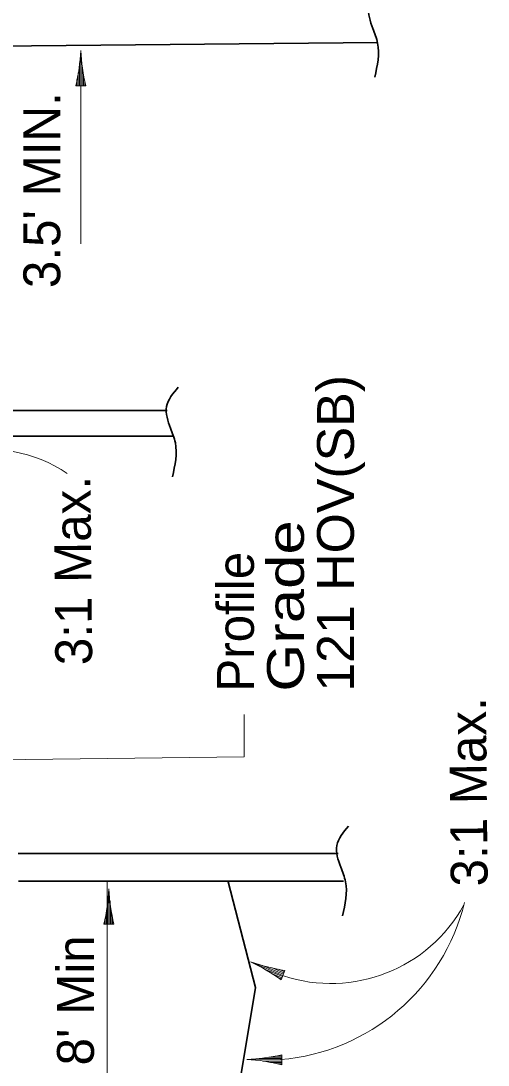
# Model space of a CAD drawing. Extents: x 2363427 to 2368559, y 6957299 to 6980140.
# Drawn here: x 2365275.3 to 2365452.8, y 6965257.3 to 6965653.5 of the extents above; entities that cross this region are included whole.
import ezdxf
from ezdxf.enums import TextEntityAlignment as Align

# ---------------------------------------------------------------- set-up
doc = ezdxf.new("R2010")
doc.units = 0
doc.header["$LTSCALE"] = 5.6
doc.layers.add('3', color=7, linetype='Continuous', lineweight=35)
doc.layers.add('4', color=7, linetype='Continuous', lineweight=13)

msp = doc.modelspace()

# ---------------------------------------------------------------- linework, layer by layer
at = {"layer": '3'}
for p, q in [((2365197.657, 6965643.304), (2365410.85, 6965645.266)), ((2365195.264, 6965505.702), (2365330.94, 6965505.702)), ((2365195.094, 6965496.006), (2365333.387, 6965496.006)), ((2365274.223, 6965337.598), (2365395.875, 6965337.598)), ((2365274.402, 6965327.142), (2365397.842, 6965327.142))]:
    msp.add_line(p, q, dxfattribs=at)
at = {"layer": '3', "lineweight": 13}
for p, q in [((2365360.157, 6965390.33), (2365360.157, 6965374.341)), ((2365360.157, 6965374.341), (2365264.185, 6965373.111))]:
    msp.add_line(p, q, dxfattribs=at)
at = {"layer": '3'}
msp.add_lwpolyline([(2365356.876, 6965241.104), (2365364.429, 6965286.806), (2365354.106, 6965326.882)], dxfattribs=at)
at = {"layer": '3', "lineweight": 13}
for centre, radius, start, end in [((2365263.479, 6965438.389), 52.473, 55.82294, 104.54523), ((2365367.445, 6965337.831), 78.668, 274.76765, 346.18988), ((2365393.062, 6965346.089), 57.794, 251.84435, 331.02195)]:
    msp.add_arc(centre, radius, start, end, dxfattribs=at)
at = {"layer": '3'}
for points in [[(2365409.733, 6965632.14), (2365410.845, 6965645.108), (2365408.991, 6965650.664), (2365407.508, 6965658.816), (2365411.957, 6965666.226)], [(2365332.888, 6965480.482), (2365334, 6965493.45), (2365332.147, 6965499.008), (2365330.664, 6965507.158), (2365335.113, 6965514.568)], [(2365397.545, 6965313.96), (2365398.657, 6965326.928), (2365396.804, 6965332.486), (2365395.321, 6965340.638), (2365399.77, 6965348.048)]]:
    msp.add_spline(points, degree=3, dxfattribs=at)
at = {"layer": '4'}
for p, q in [((2365298.054, 6965568.972), (2365298.054, 6965642.23)), ((2365298.119, 6965628.918), (2365298.119, 6965641.482)), ((2365297.619, 6965628.918), (2365297.619, 6965637.528)), ((2365298.619, 6965628.918), (2365298.619, 6965636.268)), ((2365297.119, 6965628.918), (2365297.119, 6965633.78)), ((2365299.119, 6965628.918), (2365299.119, 6965633.196)), ((2365299.969, 6965628.918), (2365296.139, 6965628.918)), ((2365296.619, 6965628.918), (2365296.619, 6965631.3)), ((2365299.619, 6965628.918), (2365299.619, 6965630.504)), ((2365308.128, 6965175.3), (2365308.128, 6965327.142)), ((2365308.672, 6965310.863), (2365308.672, 6965323.427)), ((2365309.172, 6965310.863), (2365309.172, 6965319.472)), ((2365308.172, 6965310.863), (2365308.172, 6965318.213)), ((2365309.672, 6965310.863), (2365309.672, 6965315.725)), ((2365307.172, 6965310.863), (2365307.172, 6965312.448)), ((2365307.672, 6965310.863), (2365307.672, 6965315.139)), ((2365310.172, 6965310.863), (2365310.172, 6965313.244)), ((2365306.822, 6965310.863), (2365310.652, 6965310.863)), ((2365374.873, 6965291.39), (2365363.265, 6965296.198)), ((2365375.064, 6965291.852), (2365367.11, 6965295.148)), ((2365374.681, 6965290.928), (2365367.891, 6965293.742)), ((2365374.49, 6965290.466), (2365370.539, 6965292.104)), ((2365375.255, 6965292.314), (2365370.763, 6965294.176)), ((2365375.447, 6965292.776), (2365373.246, 6965293.688)), ((2365374.165, 6965289.682), (2365375.63, 6965293.22)), ((2365374.299, 6965290.004), (2365372.834, 6965290.612)), ((2365374.459, 6965259.78), (2365365.85, 6965259.884)), ((2365374.465, 6965260.28), (2365369.603, 6965260.338)), ((2365374.471, 6965260.78), (2365372.09, 6965260.808)), ((2365374.431, 6965257.43), (2365374.477, 6965261.26)), ((2365374.453, 6965259.28), (2365361.89, 6965259.43)), ((2365374.447, 6965258.78), (2365367.098, 6965258.868)), ((2365374.441, 6965258.28), (2365370.165, 6965258.332)), ((2365374.435, 6965257.78), (2365372.85, 6965257.8))]:
    msp.add_line(p, q, dxfattribs=at)
for centre, start, end in [((2365225.931, 6965645.813), 346.47039, 357.15644), ((2365370.178, 6965645.813), 182.84356, 193.52961), ((2365236.614, 6965327.757), 346.47039, 357.15644), ((2365380.861, 6965327.757), 182.84356, 193.52961), ((2365331.691, 6965231.282), 53.97153, 64.65758), ((2365386.89, 6965364.55), 250.3447, 261.03075), ((2365358.426, 6965331.667), 272.1577, 282.84375), ((2365356.699, 6965187.43), 75.78454, 86.47059)]:
    msp.add_arc(centre, 72.212, start, end, dxfattribs=at)

# ---------------------------------------------------------------- texts
for s, rotation, p in [("3.5' MIN.", 90, (2365290.258, 6965589.301)), ('3:1 Max.', 90.562, (2365302.071, 6965445.015)), ('3:1 Max.', 90.562, (2365452.298, 6965361.059)), ("8' Min", 90, (2365303.042, 6965281.878))]:
    msp.add_text(s, height=14, rotation=rotation, dxfattribs=at).set_placement(p, align=Align.CENTER)
for s, width, p in [('121 HOV(SB)', 1.05, (2365401.831, 6965399.014)), ('Grade ', 1.25, (2365382.831, 6965399.014))]:
    msp.add_text(s, height=14, rotation=90, dxfattribs=dict(at, width=width)).set_placement(p)
msp.add_text('Profile ', height=14, rotation=90, dxfattribs=at).set_placement((2365363.831, 6965399.014))

doc.saveas('drawing.dxf')
